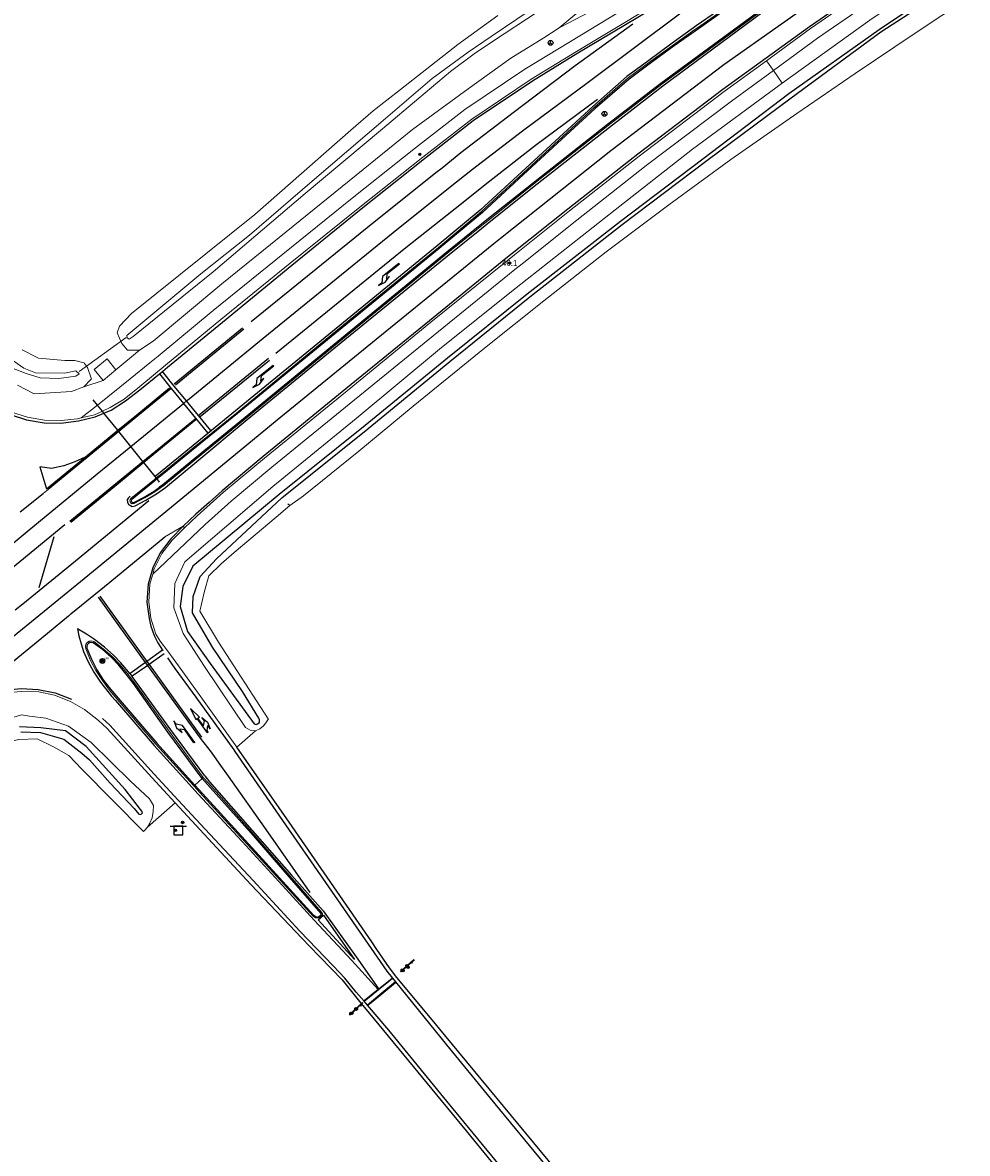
# Model space of a CAD drawing. Header units: metres. Extents: x 169249 to 194689, y 406250 to 412203.
# Tile 354 of 442: x 189029 to 189189, y 411205 to 411396. Entities that reach past the tile are written whole.
import ezdxf
from ezdxf.enums import TextEntityAlignment as Align

# ---------------------------------------------------------------- set-up
doc = ezdxf.new("R2010")
doc.units = ezdxf.units.M
doc.linetypes.add('BGT_NLCS_N264$0$AM-AS', pattern=[16, 10, -2, 2, -2])
doc.layers.get('0').update_dxf_attribs({"linetype": 'CONTINUOUS'})
for name, color, linetype, lineweight in [('BGT_NLCS_N264$0$B-WE-AM-AS_KUNSTWERK_DUIKER-GV', 252, 'BGT_NLCS_N264$0$AM-AS', 18), ('BGT_NLCS_N264$0$B-WE-FV-GELEIDING_WILDRASTER-G', 252, 'CONTINUOUS', 18), ('BGT_NLCS_N264$0$B-WE-GW-WATERGANG_INSTEEK-G', 252, 'CONTINUOUS', 18), ('BGT_NLCS_N264$0$B-WE-GW-WATERGANG_SLOOT_BODEM-G', 252, 'CONTINUOUS', 18), ('BGT_NLCS_N264$0$B-WE-OG-TOPOGRAFIE_TERREIN_AGRARISCH-GV', 252, 'CONTINUOUS', 18), ('BGT_NLCS_N264$0$B-WE-OG-TOPOGRAFIE_TERREIN_GROEN-GV', 252, 'CONTINUOUS', 18), ('BGT_NLCS_N264$0$B-WE-OG-TOPOGRAFIE_WATER-GV', 252, 'CONTINUOUS', 18), ('BGT_NLCS_N264$0$B-WE-OG-TOPOGRAFIE_WEG_BERM-GV', 252, 'CONTINUOUS', 18), ('BGT_NLCS_N264$0$B-WE-OG-TOPOGRAFIE_WEG_RIJWEG-GV', 252, 'CONTINUOUS', 18), ('BGT_NLCS_N264$0$B-WE-OG-TOPOGRAFIE_WEG_VERHARD-G', 252, 'CONTINUOUS', 18), ('BGT_NLCS_N264$0$B-WE-VW-BEWEGWIJZERING_DRAAGCONSTRUCTIE-S', 252, 'CONTINUOUS', 25), ('BGT_NLCS_N264$0$B-WE-VW-MARKERING_PIJL-S', 252, 'CONTINUOUS', 25), ('BGT_NLCS_N264$0$B-WE-VW-VERKEERSTEKEN_BORD-S', 252, 'CONTINUOUS', 25), ('X-XX-AL-REFERENTIE-G', 7, 'CONTINUOUS', 18)]:
    doc.layers.add(name, color=color, linetype=linetype, lineweight=lineweight)
for name, color, linetype in [('BGT_NLCS_N264$0$B-WE-IE-MEUBILAIR_WEGMEUBILAIR-S', 252, 'CONTINUOUS'), ('BGT_NLCS_N264$0$B-WE-OG-TOPOGRAFIE_WATER_SLOOT-GV', 252, 'CONTINUOUS'), ('BGT_NLCS_N264$0$B-WE-OG-TOPOGRAFIE_WEG_RIJWEG-G', 252, 'CONTINUOUS'), ('BGT_NLCS_N264$0$B-WE-OG-TOPOGRAFIE_WEG_VERKEERSEILAND-GV', 252, 'CONTINUOUS'), ('BGT_NLCS_N264$0$B-WE-VH-KANTOPSLUITING-G', 252, 'CONTINUOUS'), ('BGT_NLCS_N264$0$B-WE-VW-BEWEGWIJZERING_DRAAGCONSTRUCTIE_PORTAAL_POER-G', 252, 'CONTINUOUS'), ('BGT_NLCS_N264$0$B-WE-VW-MARKERING-G', 252, 'CONTINUOUS'), ('BGT_NLCS_N264$0$B-WE-VW-VERKEERSTEKEN_DRAAGCONSTRUCTIE-S', 252, 'CONTINUOUS'), ('BGT_NLCS_N264$0$Label_Puntobject', 252, 'CONTINUOUS')]:
    doc.layers.add(name, color=color, linetype=linetype)
doc.styles.add('BGT_NLCS_N264$0$NLCS-ISO', font='NLCS-ISO.ttf')
doc.styles.add('BGT_NLCS_N264$0$STANDARD', font='txt')

# ---------------------------------------------------------------- blocks, each defined once
blk = doc.blocks.new('BGT_NLCS_N264$0$SIE-WEG_SCHRIKHEK')
for points in [[(-1.125, 0), (-1.125, 0.1), (-1.5, 0.1), (-1.5, 0)], [(-0.375, 0), (-0.375, 0.1), (-0.75, 0.1), (-0.75, 0)], [(0.375, 0.1), (0, 0.1), (0, 0), (0.375, 0)], [(1.125, 0), (1.125, 0.1), (0.75, 0.1), (0.75, 0)]]:
    blk.add_hatch(color=0).paths.add_polyline_path(points)
at = {"color": 0}
for p, q in [((-1.125, 0), (-1.125, 0.1)), ((-0.75, 0), (-0.75, 0.1)), ((-0.375, 0), (-0.375, 0.1)), ((0, 0.1), (0, 0)), ((0.375, 0.1), (0.375, 0)), ((0.75, 0.1), (0.75, 0)), ((1.125, 0.1), (1.125, 0))]:
    blk.add_line(p, q, dxfattribs=at)
at = {"flags": 128}
for points in [[(-1.5, 0.1), (1.5, 0.1), (1.5, 0), (-1.5, 0)], [(-1.0125, 0.1), (-1.0125, 0.25), (-0.8625, 0.25), (-0.8625, 0.1)], [(0.8625, 0.1), (0.8625, 0.25), (1.0125, 0.25), (1.0125, 0.1)]]:
    blk.add_lwpolyline(points, close=True, dxfattribs=at)
blk = doc.blocks.new('BGT_NLCS_N264$0$SIE-WEG_STRAATNAAMBORD_PAAL-SO')
blk.add_line((-0.3, 0), (0.3, 0))
for radius in [0.2, 0.0745]:
    blk.add_circle((0, 0), radius)
at = {"style": 'BGT_NLCS_N264$0$NLCS-ISO'}
blk.add_attdef('STRAATNAAMBORD', (0.28, 0.29), '', height=0.35, dxfattribs=at)
blk = doc.blocks.new('BGT_NLCS_N264$0$SIE-WEG_WEGWIJZER-SO')
for q in [(-0.29, -0.29), (0, 0.41), (0.29, -0.29)]:
    blk.add_line((0, 0), q)
blk.add_circle((0, 0), 0.413)
blk = doc.blocks.new('BGT_NLCS_N264$0$SVW-VERKEERSTEKEN_BORD_ANWB-SO')
blk.add_line((-1.375, 0), (1.375, 0))
at = {"flags": 128}
blk.add_lwpolyline([(-0.75, 0), (-0.75, -1.5), (0.75, -1.5), (0.75, 0)], close=True, dxfattribs=at)
blk = doc.blocks.new('BGT_NLCS_N264$0$B-SVW-MARKERING_PIJL_LA_5.0')
for p, q in [((0, 0.07), (2.7, 0.07)), ((0, -0.08), (0, 0.07)), ((3.8, 0.97), (2.6, 0.67)), ((2.6, 0.67), (3.3, 0.67)), ((2.7, 0.07), (3.3, 0.67)), ((3.55, -0.08), (4.3, 0.67)), ((5, 0.67), (3.8, 0.97)), ((4.3, 0.67), (5, 0.67)), ((0, -0.08), (3.55, -0.08))]:
    blk.add_line(p, q)
blk = doc.blocks.new('BGT_NLCS_N264$0$B-SVW-MARKERING_PIJL_COMBI_RD_RA_5.0')
for p, q in [((0, 0.07), (2.95, 0.07)), ((0, -0.08), (0, 0.07)), ((5, 0), (2.95, 0.38)), ((2.95, 0.38), (2.95, 0.07)), ((5, 0), (2.95, -0.37)), ((0, -0.08), (0.35, -0.08)), ((0.25, -0.68), (0.95, -0.68)), ((1.45, -0.97), (0.25, -0.68)), ((0.35, -0.08), (0.95, -0.68)), ((1.35, -0.08), (2.95, -0.08)), ((1.35, -0.08), (1.95, -0.68)), ((2.65, -0.68), (1.45, -0.97)), ((1.95, -0.68), (2.65, -0.68)), ((2.95, -0.08), (2.95, -0.37))]:
    blk.add_line(p, q)
blk = doc.blocks.new('BGT_NLCS_N264$0$SIE-WEG_PAAL_ALGEMEEN_TYPE_02-SO')
at = {"ltscale": 0.5}
h = blk.add_hatch(color=256, dxfattribs=at)
h.paths.add_polyline_path([(0, 0), (0.1875, 0, 0.41421356), (0, 0.1875)])
h.paths.add_polyline_path([(0, -0.1875), (0, 0), (-0.1875, 0, 0.41421356)])
for p, q in [((-0.1875, 0), (0.1875, 0)), ((0, -0.1875), (0, 0.1875))]:
    blk.add_line(p, q, dxfattribs=at)
blk.add_circle((0, 0), 0.1875, dxfattribs=at)
blk = doc.blocks.new('BGT_NLCS_N264$0$SIE-WEG_VERKEERSBORD_PAAL-SO')
blk.add_line((-0.3, 0), (0.3, 0))
for radius in [0.2, 0.0745]:
    blk.add_circle((0, 0), radius)
blk = doc.blocks.new('BGT_NLCS_N264')
at = {"layer": 'BGT_NLCS_N264$0$B-WE-AM-AS_KUNSTWERK_DUIKER-GV'}
blk.add_line((189046.65, 411342.75, 10.75), (189038.73, 411336.98, 10.57), dxfattribs=at)
at = {"layer": 'BGT_NLCS_N264$0$B-WE-FV-GELEIDING_WILDRASTER-G'}
blk.add_line((189074.31, 411314.35, 11.18), (189073.93, 411314.66, 10.88), dxfattribs=at)
for points in [[(189074.31, 411314.35, 11.18), (189076.58, 411315.99, 11.17), (189085.9, 411323.55, 11.15), (189095.1, 411331.12, 11.22), (189107.12, 411340.94, 11.13), (189117.12, 411348.94, 11.09), (189127.65, 411357.21, 11.2), (189138.21, 411365.1, 11.23), (189148.7, 411372.76, 11.58), (189159.8, 411380.53, 11.77), (189169.69, 411387.26, 11.88), (189179.8, 411394.09, 11.88), (189193.12, 411402.99, 11.81), (189203.02, 411409.73, 11.79), (189210.93, 411414.86, 11.58)], [(189070.66, 411278.34, 11.11), (189070.64, 411278.37, 11.11), (189062.26, 411291.29, 11.12), (189059.09, 411296.55, 11.19), (189059.86, 411299.9, 11.21), (189060.59, 411302.49, 11.19), (189062.69, 411304.5, 11.12), (189064.87, 411306.43, 11.18), (189071.99, 411312.37, 11.17), (189074.31, 411314.35, 11.18)], [(189009.11, 411261.03, 11.12), (189011.47, 411262.75, 11.1), (189018.36, 411268.49, 11.17), (189023.17, 411272.29, 11.16), (189025.63, 411274.18, 11.19), (189028.57, 411274.85, 11.15), (189031.67, 411274.97, 11.21), (189034.4, 411273.65, 11.11), (189037, 411272.14, 11.15), (189039.21, 411269.87, 11.14), (189049.58, 411259.33, 11.08), (189049.6, 411259.31, 11.08)]]:
    blk.add_polyline3d(points, dxfattribs=at)
at = {"layer": 'BGT_NLCS_N264$0$B-WE-GW-WATERGANG_INSTEEK-G'}
for points in [[(189048.93, 411340.58, 11.49), (189046.92, 411340.6, 11.48), (189045.94, 411341.71, 11.4), (189045.15, 411343.51, 11.34), (189045.54, 411344.65, 11.32), (189047.55, 411346.76, 11.28), (189068.4, 411363.49, 11.35), (189084.59, 411377.72, 11.33), (189088.33, 411381.01, 11.33), (189092.95, 411384.6, 11.34), (189102.65, 411392.17, 11.36), (189109.36, 411397.1, 11.35)], [(189124.97, 411399.35, 11.83), (189119.7, 411395.02, 12.02)], [(189029.13, 411340.63, 11.39), (189031.87, 411339.22, 11.39), (189036.3, 411338.84, 11.45), (189038.01, 411338.83, 11.45), (189039.51, 411338.47, 11.43), (189039.57, 411338.45, 11.43), (189039.63, 411338.36, 11.43), (189040.12, 411337.68, 11.43), (189040.78, 411335.84, 11.44), (189040.82, 411335.74, 11.44), (189040.73, 411335.65, 11.44), (189039.52, 411334.37, 11.44)]]:
    blk.add_polyline3d(points, dxfattribs=at)
at = {"layer": 'BGT_NLCS_N264$0$B-WE-GW-WATERGANG_SLOOT_BODEM-G'}
for points in [[(189096.03, 411383.13, 10.76), (189089.94, 411377.97, 10.77), (189076.88, 411367.01, 10.75), (189061.33, 411353.83, 10.74), (189047.85, 411342.9, 10.76), (189047.2, 411342.44, 10.74), (189046.86, 411342.69, 10.74), (189046.79, 411343.08, 10.73), (189059.27, 411353.45, 10.67), (189067.47, 411359.99, 10.58), (189078.03, 411369.1, 10.61), (189090.44, 411379.71, 10.59), (189098.31, 411386.45, 10.57), (189104.38, 411390.9, 10.57), (189108.27, 411393.55, 10.55), (189116.89, 411399.41, 10.57)], [(189116.17, 411397.77, 10.65), (189108.48, 411392.7, 10.72), (189105.4, 411390.59, 10.73), (189101.41, 411387.6, 10.75), (189096.03, 411383.13, 10.76)], [(189031.37, 411336.78, 10.67), (189036.26, 411336.71, 10.64), (189038.2, 411337.11, 10.62), (189038.76, 411336.59, 10.62), (189038.18, 411336.2, 10.61), (189035.3, 411335.82, 10.63), (189032.16, 411335.91, 10.63), (189029.8, 411336.66, 10.64), (189027.03, 411337.71, 10.64)], [(189026.57, 411339.53, 10.68), (189029.39, 411337.53, 10.67), (189031.37, 411336.78, 10.67)]]:
    blk.add_polyline3d(points, dxfattribs=at)
at = {"layer": 'BGT_NLCS_N264$0$B-WE-OG-TOPOGRAFIE_TERREIN_AGRARISCH-GV'}
for p, q in [((189068.47, 411276.35, 11.16), (189065.33, 411273.57, 11.56)), ((189054.96, 411264.19, 11.59), (189050.29, 411260.05, 11.2))]:
    blk.add_line(p, q, dxfattribs=at)
at = {"layer": 'BGT_NLCS_N264$0$B-WE-OG-TOPOGRAFIE_TERREIN_GROEN-GV'}
for p, q in [((189044.94, 411337.24, 11.52), (189048.93, 411340.58, 11.49)), ((189039.52, 411334.37, 11.44), (189042.79, 411335.49, 11.52))]:
    blk.add_line(p, q, dxfattribs=at)
for points in [[(189119.7, 411395.02, 12.02), (189129, 411399.88, 12.26), (189138.49, 411406.21, 12.29), (189152.28, 411415.48, 12.28), (189160.32, 411421.27, 12.16)], [(189042.79, 411335.49, 11.52), (189041.28, 411337.34, 11.52), (189043.45, 411339.12, 11.54), (189044.94, 411337.24, 11.52)]]:
    blk.add_polyline3d(points, dxfattribs=at)
at = {"layer": 'BGT_NLCS_N264$0$B-WE-OG-TOPOGRAFIE_WATER-GV'}
for points in [[(189279.9, 411458.22, 11.85), (189269.24, 411453.16, 11.73), (189252.26, 411444.7, 11.7), (189236.3, 411434.95, 11.14), (189220.39, 411426.78, 11.73), (189202.46, 411416.12, 11.68), (189187.49, 411406.78, 11.77), (189172.12, 411396.28, 11.75), (189157.36, 411385.68, 11.78)], [(189048.93, 411340.58, 11.49), (189051.22, 411342.09, 11.44), (189062.82, 411351.79, 11.49), (189072.47, 411359.61, 11.56), (189086.68, 411371.08, 11.64), (189094.98, 411377.83, 11.7), (189104.39, 411384.71, 11.89), (189111.55, 411389.87, 11.98), (189117.15, 411393.33, 12.02), (189119.7, 411395.02, 12.02)], [(189157.36, 411385.68, 11.78), (189142.2, 411374.52, 11.85), (189129.18, 411364.28, 11.75), (189112.49, 411351.08, 11.62), (189099.88, 411341.02, 11.7), (189085.45, 411329.07, 11.62), (189071.4, 411317.6, 11.56), (189056.57, 411304.85, 11.5), (189054.87, 411301.22, 11.47), (189054.74, 411297.12, 11.4), (189056.27, 411292.76, 11.28), (189059.88, 411287.19, 11.27), (189066.79, 411276.88, 11.43), (189067.61, 411276.45, 11.26), (189068.41, 411276.35, 11.16), (189068.47, 411276.35, 11.16)], [(189028.32, 411334.65, 11.37), (189031.17, 411333.21, 11.35), (189037.46, 411333.62, 11.36), (189039.52, 411334.37, 11.44)], [(189050.29, 411260.05, 11.2), (189050.64, 411260.76, 11.2), (189051.06, 411261.62, 11.18), (189051.23, 411262.74, 11.23), (189051.27, 411263.73, 11.43), (189050.6, 411264.83, 11.45), (189047.38, 411267.81, 11.43), (189040.77, 411274.38, 11.41), (189036.96, 411277.12, 11.39), (189033.12, 411278.47, 11.41), (189030.38, 411278.83, 11.41), (189029.02, 411279.04, 11.44), (189022.73, 411277.12, 11.42), (189009.62, 411267.08, 11.54), (188994.04, 411254.28, 11.51), (188982.33, 411245.16, 11.58), (188966.83, 411231.94, 11.51), (188953.76, 411221.14, 11.43)], [(189068.47, 411276.35, 11.16), (189069.24, 411276.67, 11.07), (189069.82, 411277.15, 11.08), (189070.26, 411277.68, 11.11), (189070.66, 411278.34, 11.11)], [(189049.6, 411259.31, 11.08), (189049.82, 411259.55, 11.12), (189050.29, 411260.05, 11.2)]]:
    blk.add_polyline3d(points, dxfattribs=at)
at = {"layer": 'BGT_NLCS_N264$0$B-WE-OG-TOPOGRAFIE_WATER_SLOOT-GV'}
for points in [[(189158.5, 411383.84, 10.6), (189143.97, 411372.85, 10.58), (189130.06, 411362.3, 10.59), (189114.3, 411350.04, 10.6), (189100.89, 411339.22, 10.64), (189086.98, 411327.86, 10.62), (189072.47, 411316.2, 10.65), (189057.93, 411304.1, 10.63), (189056.23, 411300.72, 10.62), (189055.76, 411297.33, 10.7), (189057.02, 411293.07, 10.73), (189060.83, 411287.71, 10.62), (189068.28, 411277.49, 10.71), (189068.59, 411277.41, 10.72), (189068.85, 411277.5, 10.7), (189069.09, 411277.68, 10.72), (189069.18, 411277.87, 10.69), (189069.14, 411278.17, 10.68), (189069.08, 411278.48, 10.65), (189066.27, 411282.96, 10.66), (189061.25, 411290.43, 10.64), (189057.87, 411296.23, 10.67), (189057.98, 411299.03, 10.69), (189059.13, 411302.37, 10.63), (189061.93, 411305.34, 10.68), (189072.91, 411315.68, 10.38), (189087.46, 411327.33, 10.5), (189087.5, 411327.34, 10.5), (189101.29, 411338.67, 10.42), (189114.76, 411349.59, 10.43), (189130.33, 411361.8, 10.36), (189144.66, 411372.62, 10.47), (189158.89, 411383.19, 10.52), (189174.02, 411394.32, 10.45), (189188.79, 411403.92, 10.5)], [(189271.21, 411450.28, 10.55), (189253.52, 411441.54, 10.58), (189238.27, 411433.7, 10.67), (189221.61, 411424.69, 10.71), (189203.89, 411414.24, 10.58), (189188.49, 411404.62, 10.59), (189173.72, 411394.68, 10.57), (189158.5, 411383.84, 10.6)], [(189028.9, 411276.14, 10.5), (189032.21, 411276.05, 10.53), (189036.16, 411274.91, 10.51), (189039.19, 411272.55, 10.51), (189040.46, 411271.43, 10.5), (189043.97, 411267.49, 10.51), (189048.03, 411263.2, 10.53), (189048.83, 411262.25, 10.61), (189049.17, 411262.19, 10.57), (189049.41, 411262.48, 10.56), (189049.29, 411262.77, 10.55), (189049.11, 411263.07, 10.57), (189046.48, 411266.4, 10.56), (189039.91, 411273.7, 10.67), (189036.45, 411276.31, 10.61), (189032.27, 411276.86, 10.58), (189028.66, 411277, 10.59)]]:
    blk.add_polyline3d(points, dxfattribs=at)
at = {"layer": 'BGT_NLCS_N264$0$B-WE-OG-TOPOGRAFIE_WEG_BERM-GV'}
for p, q in [((189154.71, 411389.43, 12.04), (189155.89, 411387.82, 12.04)), ((189157.36, 411385.68, 11.78), (189155.89, 411387.82, 12.04)), ((189044.94, 411337.24, 11.52), (189042.79, 411335.49, 11.52)), ((189039.1, 411329.14, 11.67), (189041.83, 411331.31, 11.68))]:
    blk.add_line(p, q, dxfattribs=at)
for points in [[(189155.89, 411387.82, 12.04), (189163.31, 411393.23, 12.02), (189178.05, 411403.44, 11.99), (189191.92, 411412.46, 11.95), (189198.16, 411416.51, 11.93), (189208.31, 411422.85, 11.94), (189221.15, 411430.46, 11.94), (189231.58, 411436.41, 11.93), (189242.05, 411442.15, 11.93), (189252.71, 411447.72, 11.93), (189268.74, 411455.8, 12.04), (189282.22, 411462.24, 12.12), (189284.71, 411463.36, 12.15), (189294.97, 411468, 12.26), (189306.91, 411473.17, 12.38), (189317.99, 411477.81, 12.57), (189332, 411483.3, 12.82), (189343.15, 411487.47, 13.08), (189354.37, 411491.42, 13.34), (189369.08, 411496.3, 13.71)], [(189041.83, 411331.31, 11.68), (189047.36, 411335.72, 11.7), (189050.67, 411338.47, 11.7), (189052.06, 411339.6, 11.73), (189061.36, 411347.29, 11.73), (189073.1, 411356.81, 11.77), (189084.82, 411366.26, 11.86), (189095.47, 411374.75, 11.99), (189103.83, 411381.23, 12.13), (189113.94, 411388.01, 12.29), (189121.63, 411392.71, 12.38), (189129.49, 411397.45, 12.44), (189136.94, 411402.04, 12.42), (189151.68, 411412.35, 12.43), (189160.98, 411418.57, 12.4), (189164.27, 411420.77, 12.4), (189179.97, 411430.74, 12.35), (189195, 411439.73, 12.33), (189200.27, 411442.77, 12.3), (189213.19, 411450.16, 12.31), (189224.09, 411456.1, 12.3), (189229.27, 411458.81, 12.32), (189231.88, 411460.13, 12.32), (189235.34, 411461.58, 12.3)], [(189155.89, 411387.82, 12.04), (189148.78, 411382.63, 12.07), (189134.43, 411371.77, 12.05), (189122.69, 411362.55, 11.99), (189113.47, 411355.15, 11.92), (189112.27, 411354.18, 11.91), (189099.35, 411343.73, 11.89), (189085.2, 411332.19, 11.88), (189071.26, 411320.82, 11.87), (189064.39, 411315.1, 11.84), (189062.18, 411313.11, 11.84), (189060.01, 411311.16, 11.82), (189051.17, 411302.77, 11.75)]]:
    blk.add_polyline3d(points, dxfattribs=at)
at = {"layer": 'BGT_NLCS_N264$0$B-WE-OG-TOPOGRAFIE_WEG_RIJWEG-G'}
for points in [[(189149.23, 411167.72, 11.65), (189146.43, 411169.99, 11.68), (189145.24, 411170.95, 11.69), (189142.59, 411173.79, 11.7), (189141.19, 411175.3, 11.7), (189140.71, 411175.8, 11.71), (189136.8, 411180.58, 11.69), (189131.83, 411186.64, 11.68), (189117.85, 411203.88, 11.73), (189100.39, 411225.01, 11.72), (189098.27, 411227.56, 11.72), (189092.34, 411234.7, 11.72), (189091.1, 411236.3, 11.72), (189088.98, 411239.41, 11.72), (189088.11, 411240.7, 11.71), (189074.19, 411260.93, 11.66), (189067.02, 411271.16, 11.58), (189065.33, 411273.57, 11.56)], [(189054.96, 411264.19, 11.59), (189060.52, 411258.17, 11.61), (189067.7, 411250.4, 11.63), (189076.39, 411241.28, 11.62), (189077.57, 411240.04, 11.62), (189083.12, 411234.31, 11.62), (189086.02, 411230.64, 11.61), (189088.49, 411227.66, 11.64), (189104.01, 411208.8, 11.64), (189112.46, 411198.47, 11.65)]]:
    blk.add_polyline3d(points, dxfattribs=at)
at = {"layer": 'BGT_NLCS_N264$0$B-WE-OG-TOPOGRAFIE_WEG_RIJWEG-GV'}
for p, q in [((189033.5, 411317.09, 11.83), (189032.67, 411316.4, 11.85)), ((189053.18, 411309.06, 11.88), (189056.26, 411310.85, 11.85)), ((189056.26, 411310.85, 11.85), (189056.51, 411310.59, 11.83)), ((189036.95, 411295.68, 11.83), (189037.36, 411296.1, 11.84))]:
    blk.add_line(p, q, dxfattribs=at)
for points in [[(189154.71, 411389.43, 12.04), (189162.15, 411394.86, 12.02), (189176.93, 411405.1, 11.99), (189190.83, 411414.14, 11.95), (189197.09, 411418.2, 11.93), (189207.27, 411424.56, 11.94), (189220.14, 411432.19, 11.94), (189230.61, 411438.16, 11.93), (189241.1, 411443.91, 11.93), (189251.79, 411449.5, 11.93), (189267.86, 411457.59, 12.04), (189281.37, 411464.05, 12.12), (189283.88, 411465.19, 12.15), (189294.16, 411469.83, 12.26), (189306.13, 411475.01, 12.38), (189317.24, 411479.67, 12.57), (189331.28, 411485.17, 12.82), (189342.47, 411489.35, 13.08), (189353.25, 411493.15, 13.33), (189353.72, 411493.32, 13.34), (189368.2, 411498.12, 13.7), (189368.44, 411498.2, 13.7)], [(189131.37, 411386.53, 12.29), (189134.57, 411388.92, 12.27), (189139, 411392.14, 12.29), (189142.6, 411394.69, 12.26), (189143.06, 411395.02, 12.26), (189147.55, 411398.13, 12.27), (189152.02, 411401.3, 12.26), (189177.39, 411418.09, 12.19), (189179.08, 411419.19, 12.18), (189180.72, 411420.3, 12.18), (189183.11, 411422.09, 12.17), (189184.28, 411422.93, 12.19), (189192.35, 411428.98, 12.19), (189200.8, 411435.13, 12.17), (189209.85, 411441.37, 12.23), (189216.36, 411444.99, 12.22), (189234.06, 411454.41, 12.22), (189239.85, 411457.33, 12.25), (189240.21, 411457.52, 12.24)], [(189153.97, 411397.9, 12.23), (189137.07, 411385.48, 12.26), (189128.02, 411378.52, 12.27), (189115.76, 411368.9, 12.18), (189107.95, 411362.66, 12.12), (189106.39, 411361.4, 12.11), (189100.95, 411357, 12.09), (189081.92, 411341.41, 12.08), (189066.89, 411329.12, 12.06), (189058.4, 411322.16, 12.05), (189053, 411317.74, 12.05), (189051.52, 411316.7, 12.04), (189049.8, 411315.65, 12.05), (189048.03, 411314.71, 12.08), (189047.7, 411314.67, 12.07), (189047.42, 411314.83, 12.07), (189047.3, 411315.17, 12.06), (189047.35, 411315.39, 12.05), (189047.47, 411315.54, 12.05)], [(189138.04, 411400.36, 12.42), (189130.53, 411395.74, 12.44), (189122.67, 411391, 12.38), (189115.02, 411386.33, 12.29), (189105, 411379.6, 12.13), (189096.71, 411373.18, 11.99), (189086.07, 411364.7, 11.86), (189074.36, 411355.25, 11.77), (189062.62, 411345.74, 11.73), (189053.33, 411338.05, 11.73), (189052.57, 411337.43, 11.71), (189051.94, 411336.92, 11.7), (189048.62, 411334.16, 11.7), (189046.31, 411332.32, 11.69)], [(189056.51, 411310.59, 11.83), (189058.65, 411312.62, 11.82), (189060.84, 411314.6, 11.84), (189063.08, 411316.62, 11.84), (189069.99, 411322.37, 11.87), (189083.94, 411333.74, 11.88), (189098.09, 411345.29, 11.89), (189111.01, 411355.73, 11.91), (189112.21, 411356.7, 11.92), (189121.45, 411364.11, 11.99), (189133.21, 411373.35, 12.05), (189147.58, 411384.24, 12.07), (189154.71, 411389.43, 12.04)], [(189051.74, 411319.02, 12.05), (189052.9, 411319.95, 12.06), (189057.58, 411323.75, 12.04), (189061.27, 411326.73, 12.05), (189065.32, 411329.99, 12.06), (189082.35, 411344, 12.05), (189099.36, 411357.94, 12.07), (189106.63, 411363.98, 12.1), (189114.31, 411371.1, 12.16), (189125.7, 411381.58, 12.26), (189131.37, 411386.53, 12.29)], [(189039.1, 411329.14, 11.67), (189038.46, 411328.99, 11.67), (189035.68, 411328.72, 11.62), (189032.88, 411328.79, 11.59), (189030.04, 411329.25, 11.59), (189027.33, 411330.11, 11.6), (189024.74, 411331.39, 11.6), (189024.53, 411331.54, 11.6)], [(189046.31, 411332.32, 11.69), (189043.95, 411330.88, 11.69), (189042.66, 411330.29, 11.68)], [(189042.66, 411330.29, 11.68), (189041.33, 411329.67, 11.67), (189039.1, 411329.14, 11.67)], [(189047.47, 411315.54, 12.05), (189049.79, 411317.42, 12.04), (189051.37, 411318.72, 12.05), (189051.74, 411319.02, 12.05)], [(189051.17, 411302.77, 11.75), (189051.42, 411303.69, 11.76), (189052.67, 411306.25, 11.8), (189054.42, 411308.53, 11.84), (189056.51, 411310.59, 11.83)], [(189065.33, 411273.57, 11.56), (189058.97, 411282.44, 11.54), (189055.49, 411287.3, 11.53), (189053.68, 411289.8, 11.51), (189052.42, 411291.47, 11.56), (189051.69, 411292.67, 11.58), (189050.85, 411295.34, 11.6), (189050.52, 411298.08, 11.67), (189050.69, 411301.06, 11.72), (189051.17, 411302.77, 11.75)], [(189058.09, 411267.03, 11.71), (189051.66, 411274.1, 11.7), (189045.14, 411281.67, 11.71), (189043.87, 411283.2, 11.72), (189042.65, 411284.8, 11.72), (189041.54, 411286.49, 11.74), (189040.6, 411288.32, 11.76), (189039.84, 411290.16, 11.77), (189039.79, 411290.58, 11.78), (189039.87, 411290.95, 11.78), (189040.12, 411291.27, 11.79), (189040.43, 411291.46, 11.81), (189040.81, 411291.53, 11.81), (189041.19, 411291.41, 11.78), (189042.8, 411290.18, 11.77), (189044.31, 411288.85, 11.78), (189045.56, 411287.57, 11.79), (189046.84, 411286.04, 11.74), (189048.07, 411284.42, 11.74), (189053.9, 411276.3, 11.75), (189059.67, 411268.45, 11.77)], [(189025.4, 411282.55, 11.71), (189026.24, 411282.74, 11.71), (189028.98, 411282.99, 11.66), (189031.95, 411282.89, 11.63), (189034.57, 411282.37, 11.61), (189037.27, 411281.3, 11.57), (189039.64, 411279.95, 11.55), (189042.03, 411278.08, 11.56), (189043.49, 411276.75, 11.58), (189051, 411268.48, 11.59), (189054.96, 411264.19, 11.59)]]:
    blk.add_polyline3d(points, dxfattribs=at)
at = {"layer": 'BGT_NLCS_N264$0$B-WE-OG-TOPOGRAFIE_WEG_VERHARD-G'}
blk.add_polyline3d([(189059.67, 411268.45, 11.77), (189060.56, 411267.5, 11.78), (189067.79, 411259.27, 11.77), (189079.64, 411245.74, 11.77), (189079.78, 411245.48, 11.76), (189079.79, 411245.26, 11.73), (189079.6, 411245.09, 11.74), (189079.24, 411244.77, 11.74), (189078.68, 411244.78, 11.75), (189078.6, 411244.78, 11.76), (189078.23, 411245.03, 11.79), (189059.67, 411265.31, 11.71), (189058.09, 411267.03, 11.71)], dxfattribs=at)
at = {"layer": 'BGT_NLCS_N264$0$B-WE-OG-TOPOGRAFIE_WEG_VERKEERSEILAND-GV'}
for p, q in [((189058.26, 411267.17, 11.82), (189059.48, 411268.28, 11.87)), ((189059.67, 411268.45, 11.77), (189059.48, 411268.28, 11.87)), ((189058.26, 411267.17, 11.82), (189058.09, 411267.03, 11.71))]:
    blk.add_line(p, q, dxfattribs=at)
for points in [[(189147.7, 411397.96, 12.38), (189143.24, 411394.82, 12.38), (189139.14, 411391.94, 12.4), (189134.71, 411388.71, 12.4), (189131.52, 411386.34, 12.4), (189125.82, 411381.35, 12.37), (189114.45, 411370.93, 12.28), (189106.79, 411363.81, 12.22), (189099.5, 411357.77, 12.19), (189082.48, 411343.83, 12.18), (189065.48, 411329.9, 12.17), (189057.72, 411323.57, 12.14), (189053.05, 411319.78, 12.18), (189051.88, 411318.84, 12.18)], [(189051.88, 411318.84, 12.18), (189051.52, 411318.54, 12.18), (189047.62, 411315.37, 12.18), (189047.54, 411315.24, 12.18), (189047.53, 411315.08, 12.18), (189047.61, 411314.96, 12.18), (189047.7, 411314.88, 12.18), (189047.84, 411314.85, 12.18), (189047.95, 411314.89, 12.17), (189049.7, 411315.78, 12.17), (189051.39, 411316.81, 12.15), (189052.31, 411317.48, 12.18), (189052.32, 411317.49, 12.18), (189052.84, 411317.89, 12.17), (189058.26, 411322.33, 12.16), (189066.74, 411329.28, 12.19), (189081.78, 411341.58, 12.19), (189100.79, 411357.19, 12.21), (189107.78, 411362.84, 12.24), (189115.62, 411369.07, 12.29), (189127.89, 411378.71, 12.4), (189136.89, 411385.64, 12.38), (189153.81, 411398.08, 12.35)], [(189042.67, 411290.04, 11.88), (189041.1, 411291.17, 11.9), (189040.8, 411291.26, 11.91), (189040.52, 411291.22, 11.9), (189040.3, 411291.08, 11.91), (189040.09, 411290.82, 11.89), (189040.03, 411290.57, 11.89), (189040.06, 411290.26, 11.88), (189040.83, 411288.4, 11.85), (189041.74, 411286.64, 11.85), (189042.8, 411284.95, 11.83), (189044.05, 411283.37, 11.82), (189045.32, 411281.82, 11.82), (189051.83, 411274.23, 11.8), (189058.26, 411267.17, 11.82)], [(189059.48, 411268.28, 11.87), (189053.72, 411276.13, 11.85), (189047.88, 411284.31, 11.85), (189046.68, 411285.89, 11.85), (189045.41, 411287.43, 11.87), (189044.18, 411288.72, 11.87), (189042.67, 411290.04, 11.88)]]:
    blk.add_polyline3d(points, dxfattribs=at)
at = {"layer": 'BGT_NLCS_N264$0$B-WE-VH-KANTOPSLUITING-G'}
blk.add_polyline3d([(189059.48, 411268.28, 11.87), (189060.86, 411266.75, 11.87), (189067.7, 411259.13, 11.89), (189074.18, 411251.63, 11.91), (189079.49, 411245.5, 11.93), (189079.51, 411245.27, 11.93), (189079.23, 411244.97, 11.93), (189078.9, 411244.79, 11.93), (189078.36, 411245.14, 11.93), (189066.77, 411257.88, 11.9), (189059.6, 411265.71, 11.83), (189058.26, 411267.17, 11.82)], dxfattribs=at)
at = {"layer": 'BGT_NLCS_N264$0$B-WE-VW-BEWEGWIJZERING_DRAAGCONSTRUCTIE_PORTAAL_POER-G', "linetype": 'Continuous'}
for p, q in [((189041.83, 411331.31, 11.56), (189041.1, 411332.23, 11.52)), ((189042.66, 411330.29, 11.61), (189041.83, 411331.31, 11.56)), ((189042.92, 411329.96, 11.63), (189042.66, 411330.29, 11.61)), ((189045.26, 411327.06, 11.77), (189042.92, 411329.96, 11.63)), ((189045.41, 411326.87, 11.78), (189045.26, 411327.06, 11.77)), ((189047.44, 411324.35, 11.9), (189045.41, 411326.87, 11.78)), ((189049.49, 411321.81, 12.03), (189047.44, 411324.35, 11.9)), ((189049.65, 411321.61, 12.04), (189049.49, 411321.81, 12.03)), ((189051.54, 411319.27, 12.15), (189049.65, 411321.61, 12.04)), ((189051.74, 411319.02, 12.16), (189051.54, 411319.27, 12.15)), ((189051.88, 411318.84, 12.17), (189051.74, 411319.02, 12.16)), ((189052.3, 411318.33, 12.2), (189051.88, 411318.84, 12.17))]:
    blk.add_line(p, q, dxfattribs=at)
at = {"layer": 'BGT_NLCS_N264$0$B-WE-VW-MARKERING-G'}
for p, q in [((189054.76, 411334.88, 11.8), (189066.32, 411344.34, 11.81)), ((189066.51, 411344.15, 11.84), (189054.98, 411334.68, 11.81)), ((189070.68, 411339.18, 11.98), (189058.99, 411329.62, 11.97)), ((189059.18, 411329.4, 11.97), (189070.87, 411338.92, 11.98)), ((189049.49, 411321.81, 11.98), (189058.29, 411329.02, 11.97)), ((189058.45, 411328.84, 11.97), (189049.65, 411321.61, 11.98)), ((189045.41, 411326.87, 11.82), (189033.5, 411317.09, 11.83)), ((189039.73, 411322.53, 11.8), (189045.26, 411327.06, 11.8)), ((189033.22, 411317.17, 11.82), (189039.73, 411322.53, 11.8)), ((189034.48, 411309.08, 11.99), (189031.95, 411300.47, 11.98)), ((189049.95, 411287.88, 11.75), (189041.98, 411298.9, 11.82)), ((189042.21, 411299.08, 11.81), (189050.17, 411288.03, 11.74)), ((189052.78, 411289.92, 11.57), (189050.17, 411288.03, 11.65)), ((189053.09, 411289.34, 11.56), (189050.53, 411287.53, 11.64)), ((189052.8, 411289.93, 11.57), (189052.78, 411289.92, 11.57)), ((189049.95, 411287.88, 11.66), (189047.33, 411285.98, 11.74)), ((189050.31, 411287.38, 11.65), (189047.69, 411285.53, 11.73)), ((189050.17, 411288.03, 11.65), (189049.95, 411287.88, 11.66)), ((189050.31, 411287.38, 11.75), (189049.95, 411287.88, 11.75)), ((189050.17, 411288.03, 11.74), (189050.53, 411287.53, 11.74)), ((189050.53, 411287.53, 11.64), (189050.31, 411287.38, 11.65)), ((189059.19, 411275.11, 11.68), (189050.31, 411287.38, 11.75)), ((189050.53, 411287.53, 11.74), (189059.39, 411275.24, 11.66)), ((189047.69, 411285.53, 11.73), (189047.33, 411285.98, 11.74)), ((189090.64, 411233.79, 11.73), (189089.28, 411232.72, 11.78)), ((189091.6, 411234.56, 11.69), (189090.64, 411233.79, 11.73)), ((189089.19, 411232.65, 11.78), (189086.84, 411230.74, 11.69)), ((189089.19, 411232.65, 11.77), (189089.21, 411232.63, 11.77)), ((189089.28, 411232.72, 11.77), (189089.3, 411232.7, 11.77))]:
    blk.add_line(p, q, dxfattribs=at)
at = {"layer": 'BGT_NLCS_N264$0$B-WE-VW-MARKERING-G', "linetype": 'Continuous'}
for p, q in [((189052.27, 411336.61, 11.74), (189052.78, 411336.98, 11.74)), ((189047.44, 411324.35, 11.88), (189056.35, 411331.6, 11.89)), ((189056.35, 411331.6, 11.89), (189056.85, 411332.01, 11.89)), ((189028.76, 411313.29, 11.88), (189032.67, 411316.4, 11.85)), ((189052.78, 411289.92, 11.56), (189052.84, 411289.83, 11.56)), ((189089.3, 411232.7, 11.77), (189090.64, 411233.79, 11.72)), ((189090.64, 411233.79, 11.72), (189091.59, 411234.58, 11.68)), ((189091.59, 411234.58, 11.68), (189092.09, 411233.97, 11.69)), ((189087.36, 411230.05, 11.68), (189086.81, 411230.68, 11.68))]:
    blk.add_line(p, q, dxfattribs=at)
for points in [[(189052.78, 411336.98, 11.74), (189052.87, 411337.06, 11.74), (189053.62, 411337.71, 11.74), (189062.92, 411345.33, 11.75), (189074.64, 411354.95, 11.78), (189086.33, 411364.45, 11.87), (189096.99, 411372.94, 11.99), (189105.21, 411379.35, 12.13), (189115.22, 411386.05, 12.29), (189122.87, 411390.75, 12.38), (189130.61, 411395.36, 12.42), (189138.26, 411400.01, 12.42)], [(189020.97, 411286.84, 11.87), (189027.67, 411292.31, 11.87), (189031.3, 411295.27, 11.88), (189039.58, 411302.03, 11.9), (189054.33, 411314.15, 11.95), (189072.79, 411329.34, 11.98), (189091.27, 411344.42, 11.98), (189108.68, 411358.58, 12.04), (189109.8, 411359.49, 12.04), (189128.44, 411374.3, 12.15), (189147.5, 411388.79, 12.19), (189166.98, 411402.61, 12.13), (189186.76, 411415.96, 12.09), (189188.8, 411417.22, 12.08), (189210.34, 411430.57, 12.03), (189224.73, 411438.99, 12.03), (189237.55, 411446.11, 12.04)], [(189242.29, 411444.91, 11.94), (189240.98, 411444.2, 11.94), (189230.42, 411438.51, 11.94), (189219.97, 411432.54, 11.95), (189207.08, 411424.81, 11.95), (189196.84, 411418.5, 11.97), (189190.63, 411414.45, 11.98), (189176.73, 411405.4, 12), (189161.94, 411395.15, 12.02), (189147.34, 411384.59, 12.08), (189132.99, 411373.65, 12.07), (189121.2, 411364.41, 12), (189111.82, 411356.93, 11.94), (189110.74, 411356.06, 11.94), (189097.83, 411345.56, 11.91), (189083.72, 411334.04, 11.89), (189069.79, 411322.64, 11.88), (189062.88, 411316.84, 11.85), (189060.67, 411314.86, 11.86), (189058.4, 411312.88, 11.84), (189056.26, 411310.85, 11.85)], [(189056.85, 411332.01, 11.89), (189056.93, 411332.07, 11.89), (189057.3, 411332.38, 11.89), (189069.77, 411342.62, 11.91), (189091.72, 411360.42, 12), (189101.07, 411367.91, 12.08), (189105.1, 411371.14, 12.11), (189113.53, 411377.62, 12.21), (189124.39, 411385.66, 12.31), (189140.48, 411397.69, 12.37), (189140.78, 411397.92, 12.37), (189154.11, 411407.11, 12.36), (189167.56, 411416.09, 12.31), (189181.23, 411424.8, 12.27), (189183.08, 411425.87, 12.26), (189195.1, 411433.21, 12.34)], [(189132.18, 411395.64, 12.43), (189122.45, 411388.59, 12.35), (189111.96, 411380.67, 12.21), (189103.12, 411373.87, 12.09), (189099.96, 411371.33, 12.05), (189098.94, 411370.52, 12.04), (189087.33, 411361.26, 11.93), (189067.76, 411345.38, 11.82)], [(189126.17, 411382.88, 12.27), (189115.75, 411375.13, 12.2), (189107.26, 411368.48, 12.13), (189103.22, 411365.28, 12.1), (189093.87, 411357.88, 12.04), (189071.93, 411340, 11.99)], [(189042.92, 411329.96, 11.71), (189044.15, 411330.47, 11.72), (189046.55, 411332.01, 11.72), (189046.56, 411332.01, 11.72), (189048.97, 411333.88, 11.73), (189052.27, 411336.61, 11.74)], [(189024.22, 411331.28, 11.62), (189024.52, 411331.08, 11.62), (189027.26, 411329.69, 11.61), (189029.85, 411328.84, 11.6), (189032.84, 411328.34, 11.61), (189035.67, 411328.26, 11.63), (189038.62, 411328.64, 11.67), (189041.44, 411329.35, 11.7), (189042.92, 411329.96, 11.71)], [(188908.58, 411210.53, 11.8), (188919.9, 411219.78, 11.81), (188929.63, 411227.74, 11.81), (188942.03, 411237.92, 11.85), (188946.2, 411241.34, 11.86), (188954.48, 411248.11, 11.88), (188967.64, 411258.86, 11.91), (188980.07, 411269.14, 11.91), (188989.41, 411276.72, 11.92), (188992.51, 411279.28, 11.93), (189004.11, 411288.9, 11.95), (189011.84, 411295.18, 11.95), (189013.5, 411296.53, 11.95), (189016.61, 411299.02, 11.94), (189023.56, 411304.71, 11.93), (189029.99, 411309.96, 11.92), (189041.76, 411319.72, 11.88), (189047.44, 411324.35, 11.88)], [(189027.97, 411296.76, 11.96), (189029.23, 411297.79, 11.97), (189038.12, 411305, 11.98), (189050.52, 411315.22, 12.02)], [(189036.32, 411311.1, 11.98), (189026.18, 411302.78, 12.02), (189025.56, 411302.27, 12.02), (189018.42, 411296.41, 12.01)], [(189056.26, 411310.85, 11.85), (189054.19, 411308.74, 11.85), (189052.43, 411306.4, 11.81), (189051.17, 411303.84, 11.78), (189050.4, 411301.07, 11.73), (189050.17, 411298.07, 11.67), (189050.54, 411295.28, 11.61), (189050.83, 411293.98, 11.59), (189051.4, 411292.45, 11.59), (189052.01, 411291.2, 11.57), (189052.78, 411289.92, 11.56)], [(189037.36, 411296.1, 11.84), (189043.92, 411301.42, 11.86), (189053.18, 411309.06, 11.88)], [(189036.95, 411295.68, 11.83), (189033.37, 411292.74, 11.82), (189023.01, 411284.24, 11.78)], [(189053.65, 411288.64, 11.53), (189054.9, 411286.86, 11.54), (189058.44, 411282.01, 11.56), (189064.83, 411273.11, 11.57)], [(189024.21, 411282.71, 11.71), (189026.13, 411283.18, 11.7), (189028.96, 411283.48, 11.67), (189031.84, 411283.31, 11.64), (189034.67, 411282.76, 11.61), (189037.44, 411281.7, 11.58)], [(189042.66, 411278.39, 11.59), (189043.89, 411277.27, 11.59), (189051.42, 411269.02, 11.59), (189055.46, 411264.65, 11.6)], [(189062.37, 411270.89, 11.68), (189061.05, 411272.74, 11.68), (189059.19, 411275.11, 11.68)], [(189064.83, 411273.11, 11.57), (189065.02, 411272.84, 11.57), (189073.56, 411260.47, 11.62), (189080.29, 411250.72, 11.64), (189089.51, 411237.42, 11.68), (189090.65, 411235.78, 11.67), (189091.59, 411234.58, 11.68)], [(189077.7, 411249.06, 11.71), (189070.28, 411259.67, 11.69), (189063.95, 411268.67, 11.69), (189062.37, 411270.89, 11.68)], [(189086.81, 411230.68, 11.68), (189085.49, 411232.23, 11.68), (189083.54, 411234.56, 11.68), (189081.64, 411236.59, 11.68), (189075.97, 411242.51, 11.65), (189068.09, 411251.05, 11.63), (189059.98, 411259.75, 11.61), (189055.46, 411264.65, 11.6)], [(189092.09, 411233.97, 11.69), (189089.8, 411232.07, 11.77), (189087.36, 411230.05, 11.68)], [(189092.09, 411233.97, 11.69), (189100.69, 411223.35, 11.68), (189108.08, 411214.34, 11.68), (189118.87, 411201.24, 11.68), (189131.17, 411186.21, 11.69), (189140.04, 411175.37, 11.66), (189144.8, 411170.3, 11.64), (189149.33, 411166.59, 11.61), (189154.48, 411163.18, 11.57), (189159.01, 411160.96, 11.54), (189165.55, 411158.58, 11.53), (189171.55, 411157.27, 11.51), (189177.38, 411156.76, 11.51), (189182.41, 411156.77, 11.49), (189187.51, 411156.95, 11.48)], [(189086.81, 411230.68, 11.68), (189089.26, 411232.67, 11.77), (189089.3, 411232.7, 11.77)], [(189188.41, 411151.25, 11.45), (189173.72, 411150.22, 11.53), (189170.62, 411150.03, 11.54), (189167.53, 411149.96, 11.54), (189161.71, 411150.73, 11.55), (189155.99, 411152.54, 11.57), (189150.5, 411155.55, 11.59), (189145.89, 411159.28, 11.62), (189143.85, 411161.47, 11.63), (189134.21, 411173.11, 11.66), (189122.66, 411187.13, 11.67), (189111.23, 411201.09, 11.66), (189100.8, 411213.83, 11.67), (189091.01, 411225.8, 11.68), (189087.36, 411230.05, 11.68)]]:
    blk.add_polyline3d(points, dxfattribs=at)
at = {"layer": 'BGT_NLCS_N264$0$B-WE-VW-MARKERING-G'}
for points in [[(189147.35, 411398.41, 12.29), (189142.85, 411395.31, 12.3), (189142.39, 411394.99, 12.3), (189138.79, 411392.41, 12.31), (189134.63, 411389.33, 12.31), (189131.17, 411386.76, 12.3), (189125.43, 411381.74, 12.27), (189114.12, 411371.3, 12.18), (189106.4, 411364.2, 12.11), (189099.14, 411358.2, 12.06), (189082.11, 411344.26, 12.04), (189065.09, 411330.35, 12.06), (189061.04, 411327.01, 12.05), (189057.36, 411323.97, 12.04), (189052.76, 411320.23, 12.03), (189051.54, 411319.27, 9.33)], [(189047.33, 411315.94, 12.04), (189047.22, 411315.84, 12.04), (189047, 411315.63, 12.04), (189046.84, 411315.3, 12.04), (189046.91, 411314.91, 12.06), (189047.08, 411314.54, 12.05), (189047.4, 411314.34, 12.05), (189047.69, 411314.22, 12.07), (189048.21, 411314.31, 12.06), (189050.01, 411315.24, 12.05), (189051.76, 411316.34, 12.04), (189053.28, 411317.38, 12.03), (189058.62, 411321.82, 12.04), (189067.06, 411328.88, 12.05), (189082.07, 411341.14, 12.06), (189101.14, 411356.71, 12.08), (189106.6, 411361.14, 12.1), (189108.18, 411362.41, 12.11), (189115.99, 411368.64, 12.17), (189128.22, 411378.25, 12.24), (189137.24, 411385.18, 12.25), (189154.11, 411397.67, 12.22)], [(189052.27, 411336.61, 11.74), (189054.28, 411334.14, 11.81), (189056.35, 411331.6, 11.88)], [(189056.85, 411332.01, 11.88), (189054.78, 411334.53, 11.81), (189052.78, 411336.98, 11.74)], [(189045.26, 411327.06, 11.8), (189048.47, 411329.69, 11.8), (189053.98, 411334.2, 11.81)], [(189054.19, 411334.07, 11.81), (189048.62, 411329.5, 11.81), (189045.41, 411326.87, 11.82)], [(189056.35, 411331.6, 11.88), (189058.38, 411329.1, 11.95), (189060.43, 411326.58, 12.03)], [(189060.95, 411327, 12.02), (189058.88, 411329.53, 11.95), (189056.85, 411332.01, 11.88)], [(189039.73, 411322.53, 11.8), (189038, 411321.75, 11.8), (189036.17, 411321.05, 11.78), (189034.06, 411320.62, 11.77), (189032.11, 411320.89, 11.8), (189032.8, 411318.63, 11.87), (189033.22, 411317.17, 11.82)], [(189037.16, 411311.7, 11.99), (189045.21, 411318.3, 11.98), (189049.49, 411321.81, 11.98)], [(189049.65, 411321.61, 11.98), (189045.38, 411318.09, 11.98), (189037.35, 411311.48, 11.98)], [(189047.33, 411285.98, 11.74), (189047.29, 411286.03, 11.74), (189047.06, 411286.27, 11.73), (189045.77, 411287.82, 11.73), (189044.55, 411289.08, 11.76), (189043.03, 411290.48, 11.76), (189041.3, 411291.73, 11.78), (189039.99, 411292.66, 11.78), (189038.48, 411293.57, 11.79), (189038.67, 411292.39, 11.79), (189039.1, 411291.04, 11.78), (189039.48, 411289.72, 11.76), (189040.21, 411288.11, 11.75), (189041.19, 411286.26, 11.73), (189042.34, 411284.56, 11.71), (189044.19, 411282.2, 11.7), (189044.88, 411281.43, 11.7), (189051.37, 411273.84, 11.69), (189057.8, 411266.77, 11.7)], [(189059.97, 411268.73, 11.75), (189054.19, 411276.52, 11.73), (189047.71, 411285.5, 11.73), (189047.69, 411285.53, 11.73)], [(189059.97, 411268.73, 11.75), (189060.73, 411267.71, 11.75), (189067.93, 411259.48, 11.75), (189074.57, 411251.94, 11.74), (189079.91, 411245.96, 11.74), (189085.45, 411238.18, 11.76), (189089.28, 411232.72, 11.77)], [(189057.8, 411266.77, 11.7), (189058.77, 411265.7, 11.7), (189066.25, 411257.66, 11.71), (189073.02, 411250.25, 11.71), (189078.38, 411244.36, 11.74), (189084.74, 411237.55, 11.75), (189089.19, 411232.65, 11.77)], [(189079.97, 411245.23, 11.74), (189085.18, 411237.76, 11.76), (189079.05, 411244.44, 11.75), (189079.97, 411245.23, 11.74)], [(189087.42, 411230.03, 11.69), (189089.82, 411231.94, 11.78), (189092.1, 411233.87, 11.7)], [(189089.28, 411232.72, 11.78), (189089.27, 411232.72, 11.79), (189089.19, 411232.65, 11.78)]]:
    blk.add_polyline3d(points, dxfattribs=at)
at = {"layer": 'BGT_NLCS_N264$0$B-WE-IE-MEUBILAIR_WEGMEUBILAIR-S', "color": 7}
for p in [(189096.21, 411373.66, 11.87), (189111.37, 411355.31, 11.83)]:
    blk.add_blockref('BGT_NLCS_N264$0$SIE-WEG_PAAL_ALGEMEEN_TYPE_02-SO', p, dxfattribs=at)
at = {"layer": 'BGT_NLCS_N264$0$B-WE-VW-BEWEGWIJZERING_DRAAGCONSTRUCTIE-S', "color": 7}
for p in [(189118.28, 411392.46, 12.17), (189127.36, 411380.48, 12.4), (189042.66, 411288.11, 11.89)]:
    blk.add_blockref('BGT_NLCS_N264$0$SIE-WEG_WEGWIJZER-SO', p, dxfattribs=at)
at = {"layer": 'BGT_NLCS_N264$0$B-WE-VW-MARKERING_PIJL-S', "color": 7}
for name, p, rotation in [('BGT_NLCS_N264$0$B-SVW-MARKERING_PIJL_LA_5.0', (189092.72, 411355.18, 12.04), 218.8048299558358), ('BGT_NLCS_N264$0$B-SVW-MARKERING_PIJL_LA_5.0', (189071.52, 411337.95, 12), 218.5711245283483), ('BGT_NLCS_N264$0$B-SVW-MARKERING_PIJL_COMBI_RD_RA_5.0', (189060.45, 411276.05, 11.62), 125.8639696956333), ('BGT_NLCS_N264$0$B-SVW-MARKERING_PIJL_LA_5.0', (189058.17, 411274.32, 11.69), 125.4802035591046)]:
    blk.add_blockref(name, p, dxfattribs=dict(at, rotation=rotation))
at = {"layer": 'BGT_NLCS_N264$0$B-WE-VW-VERKEERSTEKEN_BORD-S', "color": 7}
blk.add_blockref('BGT_NLCS_N264$0$SIE-WEG_STRAATNAAMBORD_PAAL-SO', (189042.66, 411288.11, 11.89), dxfattribs=at).add_auto_attribs({'STRAATNAAMBORD': 'SN1'})
blk.add_blockref('BGT_NLCS_N264$0$SVW-VERKEERSTEKEN_BORD_ANWB-SO', (189055.49, 411260.25, 11.51), dxfattribs=at)
for p, rotation in [((189094.07, 411236.71, 11.46), 221.9413024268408), ((189085.45, 411229.45, 11.5), 223.3235289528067)]:
    blk.add_blockref('BGT_NLCS_N264$0$SIE-WEG_SCHRIKHEK', p, dxfattribs=dict(at, rotation=rotation))
at = {"layer": 'BGT_NLCS_N264$0$B-WE-VW-VERKEERSTEKEN_DRAAGCONSTRUCTIE-S', "color": 7}
for p in [(189056.19, 411260.86, 11.56), (189054.97, 411259.53, 11.41), (189093.25, 411235.96, 11.56), (189093.39, 411235.86, 11.48), (189094.07, 411236.71, 11.46), (189094.22, 411236.41, 11.47), (189085.45, 411229.45, 11.5), (189085.45, 411229.45, 11.5), (189085.51, 411229.35, 11.48), (189084.6, 411228.66, 11.26), (189084.72, 411228.66, 11.35)]:
    blk.add_blockref('BGT_NLCS_N264$0$SIE-WEG_VERKEERSBORD_PAAL-SO', p, dxfattribs=at)
at = {"layer": 'BGT_NLCS_N264$0$Label_Puntobject', "lineweight": 18, "style": 'BGT_NLCS_N264$0$STANDARD'}
blk.add_text('46.1', height=1, dxfattribs=at).set_placement((189111.37, 411355.31, 11.83), align=Align.MIDDLE)

msp = doc.modelspace()

# ---------------------------------------------------------------- block references
at = {"layer": 'X-XX-AL-REFERENTIE-G'}
msp.add_blockref('BGT_NLCS_N264', (0, 0), dxfattribs=at)

doc.saveas('drawing.dxf')
